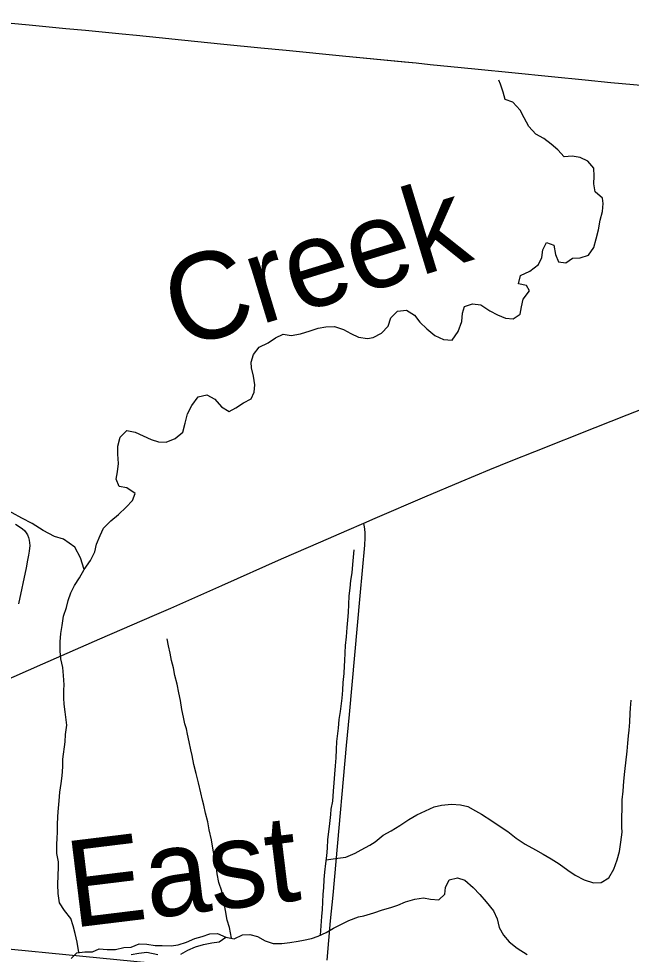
# Model space of a CAD drawing. Extents: x 1410790 to 1770854, y 566777 to 831614.
# Drawn here: x 1632409 to 1635950, y 732812 to 738219 of the extents above; entities that cross this region are included whole.
import ezdxf

# ---------------------------------------------------------------- set-up
doc = ezdxf.new("R2010")
doc.units = 0
for name, color, linetype in [('GM_X_Adjacent_County', 7, 'Continuous'), ('GM_X_County', 7, 'Continuous'), ('GM_X_Minor_River', 7, 'Continuous'), ('GM_X_Minor_River_Text', 7, 'Continuous'), ('GM_X_Section', 7, 'Continuous'), ('GM_X_State_Route', 7, 'Continuous'), ('GM_X_Township', 7, 'Continuous'), ('GM_X_Township_Road', 7, 'Continuous')]:
    doc.layers.add(name, color=color, linetype=linetype)

msp = doc.modelspace()

# ---------------------------------------------------------------- linework, layer by layer
at = {"layer": 'GM_X_Adjacent_County'}
msp.add_lwpolyline([(1632093.9, 738219.3), (1632469.5, 738183.4), (1632681.9, 738163.3), (1632796.1, 738152.7), (1632910.2, 738141.7), (1633008, 738131.9), (1633089.5, 738123.5), (1633220.1, 738110.1), (1633350.7, 738097.4), (1633595.5, 738072.9), (1633807.7, 738051.6), (1633954.7, 738037.1), (1634281.2, 738005.3), (1634640, 737970.1), (1634705.6, 737963.7), (1634787.1, 737955), (1634966.2, 737938.2), (1635063.9, 737928.3), (1635259.8, 737909.3), (1635488.2, 737885.8), (1635684, 737865.3), (1635832.1, 737850.7), (1636027.8, 737833.4)], dxfattribs=at)
at = {"layer": 'GM_X_County'}
msp.add_lwpolyline([(1632093.9, 738219.3), (1632469.5, 738183.4), (1632681.9, 738163.3), (1632796.1, 738152.7), (1632910.2, 738141.7), (1633008, 738131.9), (1633089.5, 738123.5), (1633220.1, 738110.1), (1633350.7, 738097.4), (1633595.5, 738072.9), (1633807.7, 738051.6), (1633954.7, 738037.1), (1634281.2, 738005.3), (1634640, 737970.1), (1634705.6, 737963.7), (1634787.1, 737955), (1634966.2, 737938.2), (1635063.9, 737928.3), (1635259.8, 737909.3), (1635488.2, 737885.8), (1635684, 737865.3), (1635832.1, 737850.7), (1636027.8, 737833.4)], dxfattribs=at)
at = {"layer": 'GM_X_Minor_River'}
for points in [[(1634234.1, 736440.3), (1634285.9, 736423.9), (1634329.7, 736399.6), (1634373.5, 736379.2), (1634425.3, 736370.8), (1634457.3, 736376.6), (1634505.4, 736402.2), (1634543.7, 736442), (1634560, 736489.9), (1634598.2, 736529.7), (1634650.2, 736535.3), (1634695.9, 736506.9), (1634727.6, 736464.6), (1634767.3, 736426.3), (1634814.9, 736387.9), (1634864.7, 736365.5), (1634914.6, 736361.1), (1634948.9, 736410.9), (1634971.3, 736468.8), (1634973.6, 736516.8), (1634985.9, 736556.7), (1635031.9, 736572.4), (1635079.8, 736566), (1635131.5, 736531.6), (1635177.3, 736507.2), (1635223.1, 736488.9), (1635267, 736484.5), (1635307.1, 736512.2), (1635315.4, 736554.2), (1635325.7, 736598.2), (1635362, 736645.9), (1635344.3, 736678.1), (1635298.4, 736686.5), (1635308.7, 736734.4), (1635362.8, 736760), (1635413.1, 736799.7), (1635433.3, 736839.6), (1635439.6, 736883.5), (1635459.9, 736925.4), (1635501.7, 736911.1), (1635511.3, 736857), (1635529, 736814.8), (1635570.9, 736808.5), (1635611, 736836.2), (1635655, 736837.9), (1635703, 736853.5), (1635733.3, 736897.3), (1635747.7, 736947.3), (1635760, 736999.2), (1635770.4, 737055.2), (1635782.8, 737105.1), (1635787.1, 737151.1), (1635783.3, 737181.2), (1635741.6, 737219.5), (1635734, 737265.6), (1635736.3, 737309.7), (1635732.6, 737355.7), (1635699, 737396), (1635655.2, 737416.4), (1635607.3, 737424.7), (1635561.3, 737421.1), (1635525.7, 737461.4), (1635486, 737493.7), (1635444.3, 737526.1), (1635398.5, 737552.4), (1635356.9, 737596.8), (1635331.3, 737647), (1635307.7, 737691.2), (1635266, 737737.6), (1635220.2, 737751.9), (1635208.5, 737794.1), (1635194.9, 737840.2), (1635184.9, 737864.2)], [(1632756.2, 732821.7), (1632746.4, 732882.5), (1632734.8, 732932.6), (1632723.1, 732976.8), (1632709.5, 733018.9), (1632673.9, 733065.2), (1632644.2, 733109.4), (1632636.6, 733163.5), (1632635, 733215.6), (1632637.4, 733267.6), (1632639.7, 733315.6), (1632639.9, 733345.7), (1632630.3, 733393.8), (1632628.7, 733443.8), (1632630.9, 733485.8), (1632633.2, 733515.8), (1632633.5, 733561.9), (1632635.8, 733605.9), (1632638, 733635.9), (1632642.5, 733699.9), (1632646.8, 733749.9), (1632655.2, 733799.9), (1632659.5, 733843.9), (1632663.9, 733895.9), (1632664.2, 733940), (1632676.9, 734039.9), (1632679.2, 734082), (1632687.6, 734135.9), (1632683.8, 734168), (1632678.1, 734214.1), (1632672.5, 734258.2), (1632670.7, 734292.2), (1632669.1, 734338.2), (1632671.3, 734370.3), (1632667.7, 734424.3), (1632664, 734470.4), (1632652.4, 734520.5), (1632648.7, 734564.6), (1632649.1, 734618.6), (1632653.4, 734666.6), (1632659.8, 734712.6), (1632668.2, 734766.6), (1632684.5, 734816.5), (1632694.8, 734856.5), (1632711.1, 734900.4), (1632731.3, 734944.3), (1632759.6, 734988.1), (1632787.9, 735035.9), (1632824.3, 735087.7), (1632848.6, 735137.6), (1632858.9, 735181.5), (1632879.2, 735233.4), (1632899.5, 735275.3), (1632941.7, 735317), (1632986, 735354.7), (1633030.2, 735396.4), (1633066.4, 735434.2), (1633082.7, 735476.1), (1633035, 735508.5), (1632989.1, 735514.8), (1632971.5, 735559), (1632979.8, 735601), (1632986.1, 735649), (1632982.5, 735703), (1632982.8, 735749.1), (1632995.2, 735801), (1633033.4, 735838.8), (1633081.3, 735830.4), (1633129, 735808), (1633174.8, 735787.7), (1633216.7, 735773.4), (1633260.6, 735771), (1633312.7, 735792.7), (1633356.9, 735830.4), (1633371.2, 735882.3), (1633385.6, 735936.2), (1633409.9, 735984.1), (1633446.2, 736033.9), (1633496.3, 736045.5), (1633542, 736021.2), (1633581.6, 735976.8), (1633625.4, 735948.5), (1633663.5, 735970.2), (1633707.6, 735999.9), (1633753.7, 736021.6), (1633770, 736061.5), (1633774.3, 736103.5), (1633766.7, 736153.6), (1633755, 736201.7), (1633753.3, 736233.8), (1633765.6, 736277.7), (1633799.8, 736321.5), (1633851.9, 736345.1), (1633894.1, 736374.8), (1633938.2, 736396.5), (1633984.1, 736388.2), (1634038.1, 736397.8), (1634094.1, 736415.3), (1634140.1, 736431), (1634184.1, 736438.7), (1634234.1, 736440.3)], [(1632787.9, 735035.9), (1632766.5, 735104.2), (1632732.9, 735164.4), (1632667.4, 735210.9), (1632615.5, 735227.3), (1632549.9, 735261.8), (1632486.3, 735302.3), (1632426.6, 735332.8), (1632370.9, 735363.2), (1632297.2, 735393.8), (1632241.4, 735416.2), (1632181.7, 735444.7), (1632104.1, 735485.3), (1632040.4, 735509.8), (1631986.6, 735534.2), (1631914.9, 735564.7), (1631863.2, 735593.1), (1631795.6, 735631.6)], [(1634154.3, 732922.5), (1634161.5, 733030.1), (1634165.8, 733070.1), (1634166.1, 733114.1), (1634168.5, 733160.1), (1634172.7, 733196.1), (1634175.1, 733244.2), (1634179.4, 733286.2), (1634183.7, 733336.2), (1634190, 733380.2), (1634194.4, 733426.2), (1634196.7, 733476.2), (1634201, 733520.2), (1634207.4, 733568.2), (1634213.7, 733620.2), (1634215.9, 733650.2), (1634224.3, 733696.2), (1634228.7, 733754.2), (1634233, 733802.2), (1634235.4, 733852.2), (1634239.7, 733902.2), (1634244.1, 733948.2), (1634246.4, 733996.2), (1634248.7, 734042.2), (1634250.9, 734072.3), (1634257.3, 734118.2), (1634261.6, 734168.3), (1634270, 734216.2), (1634272.2, 734246.2), (1634278.5, 734292.2), (1634282.8, 734338.2), (1634285.1, 734382.3), (1634289.5, 734434.3), (1634291.8, 734478.3), (1634294, 734508.3), (1634296.4, 734554.3), (1634298.7, 734596.3), (1634303, 734646.3), (1634307.4, 734700.3), (1634311.7, 734742.3), (1634316, 734788.4), (1634316.4, 734834.4), (1634318.7, 734884.4), (1634325, 734928.4), (1634329.3, 734972.4), (1634335.7, 735016.4), (1634340, 735064.4), (1634344.3, 735106.4), (1634348.6, 735150.4)], [(1633638.8, 732904.6), (1633627.8, 732966), (1633614.2, 733010.2), (1633604.6, 733064.3), (1633593, 733126.4), (1633583.4, 733176.6), (1633565.8, 733226.7), (1633556.2, 733276.8), (1633552.4, 733310.9), (1633540.9, 733371), (1633531.3, 733425.1), (1633523.6, 733473.2), (1633510.1, 733531.4), (1633502.4, 733577.5), (1633488.8, 733627.6), (1633479.1, 733673.7), (1633471.4, 733703.8), (1633461.7, 733745.9), (1633448.1, 733802.1), (1633434.5, 733856.2), (1633420.9, 733908.4), (1633411.3, 733960.5), (1633403.6, 733994.5), (1633393.9, 734040.7), (1633384.2, 734084.8), (1633378.5, 734114.8), (1633368.7, 734144.9), (1633361, 734183), (1633351.3, 734227.1), (1633343.7, 734279.2), (1633334, 734323.3), (1633324.4, 734373.4), (1633310.8, 734423.6), (1633303.1, 734467.7), (1633291.4, 734509.8), (1633283.7, 734551.9), (1633274.1, 734594), (1633266.4, 734636.1)], [(1634187, 733358.8), (1634253.8, 733367.7), (1634299.8, 733373.3), (1634353.9, 733396.9), (1634388, 733416.7), (1634438.1, 733442.3), (1634470.2, 733462.1), (1634516.4, 733499.8), (1634562.6, 733525.4), (1634612.7, 733557.1), (1634664.9, 733590.7), (1634711, 733618.4), (1634761.1, 733642), (1634811.2, 733663.7), (1634853.2, 733673.3), (1634911.2, 733678.9), (1634963.1, 733676.5), (1635005, 733666.2), (1635048.7, 733641.8), (1635084.5, 733621.5), (1635144.2, 733583), (1635191.9, 733550.7), (1635235.6, 733522.3), (1635285.3, 733483.9), (1635336.9, 733449.5), (1635396.6, 733415), (1635440.4, 733390.6), (1635486.1, 733364.2), (1635533.8, 733335.8), (1635583.5, 733297.4), (1635625.2, 733269.1), (1635677, 733242.7), (1635730.8, 733224.2), (1635776.7, 733227.9), (1635820.8, 733253.6), (1635849.2, 733303.4), (1635867.5, 733357.3), (1635881.8, 733405.2), (1635890.2, 733459.2), (1635896.6, 733517.2), (1635894.9, 733547.2), (1635895.3, 733605.3), (1635897.6, 733653.3), (1635898, 733705.4), (1635902.4, 733755.4), (1635906.8, 733813.4), (1635913.2, 733869.4), (1635926, 733985.4), (1635930.3, 734031.4), (1635934.6, 734075.4), (1635936.9, 734107.4), (1635941.2, 734153.4), (1635943.6, 734205.4), (1635945.8, 734235.4), (1635950.1, 734281.4)], [(1633605.4, 732910.2), (1633655.3, 732901.8), (1633703.4, 732925.4), (1633745.4, 732927.1), (1633789.2, 732914.8), (1633833, 732890.4), (1633880.8, 732874.1), (1633930.7, 732873.7), (1633976.7, 732879.3), (1634024.7, 732887), (1634054.7, 732892.8), (1634100.7, 732902.4), (1634140.7, 732916.2), (1634186.8, 732937.8), (1634229, 732963.5), (1634317.2, 733006.9), (1634373.2, 733028.5), (1634403.2, 733034.2), (1634461.3, 733051.8), (1634511.3, 733069.5), (1634559.4, 733083.1), (1634601.4, 733096.8), (1634645.5, 733114.5), (1634699.5, 733130.1), (1634749.5, 733137.7), (1634789.4, 733131.4), (1634837.3, 733127), (1634871.5, 733158.8), (1634875.8, 733198.8), (1634898.1, 733242.7), (1634946.1, 733254.3), (1634987.9, 733240), (1635035.5, 733197.6)], [(1635035.5, 733197.6), (1635075.2, 733157.2), (1635110.8, 733114.9), (1635154.4, 733062.5), (1635174, 733016.3), (1635185.6, 732966.2), (1635211.3, 732922), (1635245, 732883.7), (1635290.6, 732847.3), (1635348.3, 732810.8)], [(1632711.8, 732788.7), (1632746, 732820.5), (1632792, 732826.1), (1632835.9, 732825.8), (1632874, 732843.5), (1632919.9, 732839.2), (1632967.8, 732838.8), (1633015.8, 732850.5), (1633059.8, 732854.2), (1633105.9, 732871.8), (1633149.8, 732871.5), (1633197.7, 732863.2), (1633237.6, 732862.9), (1633289.5, 732860.5), (1633331.5, 732866.2), (1633379.6, 732881.8), (1633427.6, 732903.5), (1633469.7, 732915.2), (1633513.7, 732930.9), (1633557.7, 732932.5), (1633605.4, 732910.2)], [(1633347.1, 732812), (1633387.2, 732835.7), (1633431.3, 732855.4), (1633477.3, 732869.1), (1633525.3, 732878.8), (1633567.3, 732884.4), (1633605.4, 732910.2)], [(1633059.5, 732810.2), (1633103.5, 732817.8), (1633149.4, 732823.5), (1633213.3, 732811)]]:
    msp.add_lwpolyline(points, dxfattribs=at)
at = {"layer": 'GM_X_Section'}
msp.add_lwpolyline([(1628671.2, 733204), (1634175.1, 732663.7), (1633714.2, 727376.2), (1628147.5, 727857)], close=True, dxfattribs=at)
at = {"layer": 'GM_X_State_Route'}
for points in [[(1633287.5, 734813.3), (1633583.8, 734943.9), (1633928.1, 735098.1), (1634155.2, 735196.5), (1634305.7, 735262.2), (1634403.3, 735304.3), (1634469.8, 735333), (1634755.7, 735455.9), (1634966.1, 735544.5), (1635132.8, 735614.2), (1635255.2, 735663.7), (1635392.7, 735718.4), (1635741.6, 735855.9), (1635926, 735929.9), (1636138, 736013.7)], [(1628602.5, 732747.2), (1628948.4, 732900.2), (1629338, 733072.6), (1629773.4, 733262.7), (1630014.6, 733368.3), (1630599.3, 733627.3), (1631001, 733807.5), (1631348.9, 733960.1), (1631604.6, 734070.3), (1631920, 734208.5), (1632318, 734388), (1632383.7, 734417), (1632548.9, 734490.4), (1632877.6, 734635.1), (1633194.7, 734772.3), (1633287.5, 734813.3)]]:
    msp.add_lwpolyline(points, dxfattribs=at)
at = {"layer": 'GM_X_Township'}
msp.add_lwpolyline([(1632093.9, 738219.3), (1632469.5, 738183.4), (1632681.9, 738163.3), (1632796.1, 738152.7), (1632910.2, 738141.7), (1633008, 738131.9), (1633089.5, 738123.5), (1633220.1, 738110.1), (1633350.7, 738097.4), (1633595.5, 738072.9), (1633807.7, 738051.6), (1633954.7, 738037.1), (1634281.2, 738005.3), (1634640, 737970.1), (1634705.6, 737963.7), (1634787.1, 737955), (1634966.2, 737938.2), (1635063.9, 737928.3), (1635259.8, 737909.3), (1635488.2, 737885.8), (1635684, 737865.3), (1635832.1, 737850.7), (1636027.8, 737833.4)], dxfattribs=at)
at = {"layer": 'GM_X_Township_Road'}
for points in [[(1632093.9, 738219.3), (1632469.5, 738183.4), (1632681.9, 738163.3), (1632796.1, 738152.7), (1632910.2, 738141.7), (1633008, 738132), (1633089.5, 738123.5), (1633220.1, 738110.1), (1633350.7, 738097.4), (1633595.6, 738072.9), (1633807.7, 738051.6), (1633954.7, 738037.1), (1634281.2, 738005.3), (1634642.9, 737969.8)], [(1634642.9, 737969.8), (1634705.6, 737963.6), (1634787.1, 737955), (1634966.2, 737938.3), (1635063.9, 737928.3), (1635259.8, 737909.3), (1635488.2, 737885.8), (1635684, 737865.3), (1635832.1, 737850.8), (1636027.8, 737833.4), (1636141.1, 737823.8), (1636287.5, 737811.7), (1636352.7, 737805.5), (1636564.9, 737784.3), (1636777.2, 737764.1), (1637054.9, 737738.5), (1637201.9, 737725), (1637238.3, 737721.1), (1637266.5, 737717), (1637266.7, 737716.9)], [(1632390.4, 735298.3), (1632417.9, 735281.5), (1632430.6, 735271.7), (1632442, 735260.8), (1632451.9, 735248.8), (1632460, 735235.5), (1632466, 735221.1), (1632470.1, 735205.9), (1632472.3, 735190.2), (1632472.8, 735174.3), (1632470.4, 735142.1), (1632466.3, 735118.1), (1632460.7, 735090.1), (1632451.4, 735046.1), (1632407.2, 734837.3)], [(1634191.8, 732777.7), (1634212.2, 733006.3), (1634226.8, 733153.1), (1634244.3, 733348.9), (1634304.4, 734018.3), (1634321.7, 734197.7), (1634351.8, 734540.6), (1634383.7, 734883.4), (1634410.5, 735177), (1634412.5, 735218.3), (1634412, 735246.6), (1634409.6, 735270.2), (1634405.7, 735291.4), (1634403.3, 735304.3)]]:
    msp.add_lwpolyline(points, dxfattribs=at)

# ---------------------------------------------------------------- texts
at = {"layer": 'GM_X_Minor_River_Text'}
for s, height, rotation, p in [('Creek', 499.89, 16.9735, (1633342.2, 736308.4)), ('East', 499.95, 6.9761, (1632721.1, 732964.9))]:
    msp.add_text(s, height=height, rotation=rotation, dxfattribs=at).set_placement(p)

doc.saveas('drawing.dxf')
